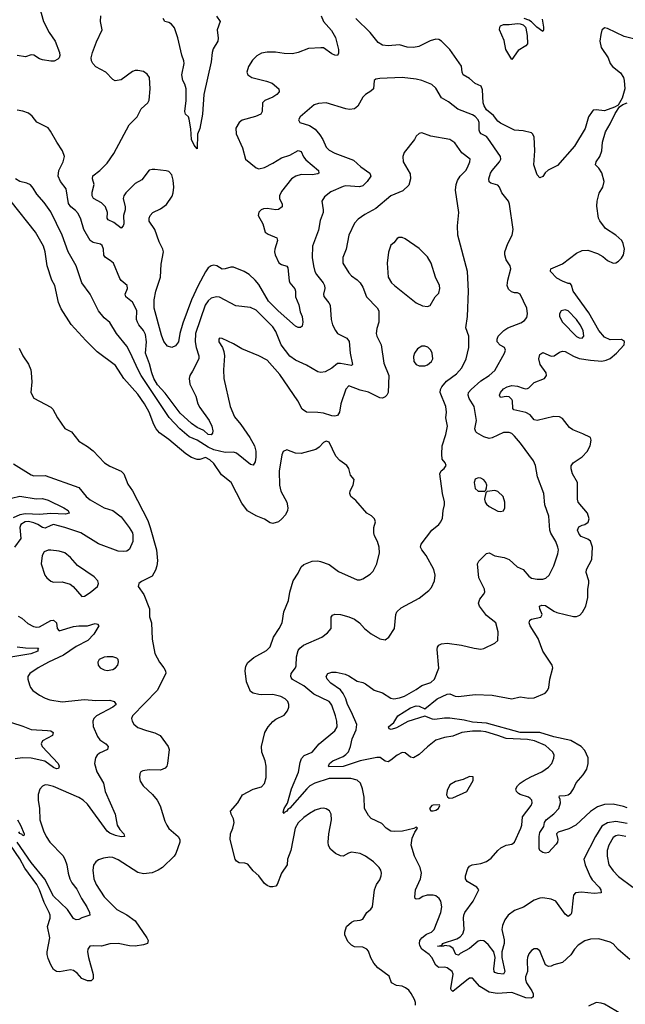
# Model space of a CAD drawing. Header units: inches. Extents: x 1473912 to 1647258, y 640388 to 773423.
# Tile 321 of 420: x 1553248 to 1557558, y 721077 to 728082. Entities that reach past the tile are written whole.
import ezdxf

# ---------------------------------------------------------------- set-up
doc = ezdxf.new("R2010")
doc.units = ezdxf.units.IN
doc.header["$MEASUREMENT"] = 0
doc.layers.add('B5752', color=7, linetype='Continuous')

msp = doc.modelspace()

# ---------------------------------------------------------------- linework, layer by layer
at = {"layer": 'B5752', "color": 5}
for points, elevation in [([(1553350.4, 728310), (1553418.7, 728070), (1553457.4, 727990), (1553499.6, 727930), (1553531.5, 727850), (1553533, 727827), (1553528.6, 727811.4), (1553519.2, 727800.8), (1553492.7, 727787.3), (1553470, 727786.6), (1553410, 727796.9), (1553390, 727804.2), (1553350, 727829.6), (1553330, 727831.8), (1553290, 727818.7), (1553230, 727827.1)], 720), ([(1555394.4, 728110), (1555410.3, 728070), (1555466.2, 728006.2), (1555495.6, 727955.6), (1555517.2, 727870), (1555516.2, 727843.8), (1555510, 727828), (1555490, 727829), (1555470, 727838.3), (1555410, 727882), (1555390, 727883.1), (1555303.4, 727876.6), (1555230, 727849.7), (1555190, 727840.4), (1555130, 727841.5), (1555069.3, 727850.7), (1555009.3, 727850.7), (1554970, 727844.8), (1554934.7, 727825.3), (1554904.8, 727795.2), (1554877, 727750), (1554864.9, 727710), (1554870.5, 727690), (1554899.1, 727670), (1555004.8, 727644.8), (1555044.2, 727630), (1555092, 727590), (1555094.9, 727570), (1555077.3, 727550), (1555050.2, 727530), (1554993.6, 727506.4), (1554975.2, 727490), (1554974.2, 727430), (1554963.7, 727410), (1554926.7, 727393.3), (1554831.5, 727368.5), (1554809.2, 727350), (1554786.3, 727310), (1554788.9, 727270), (1554833.4, 727170), (1554855.6, 727090), (1554930, 727029.3), (1554950, 727022.2), (1554990, 727029.5), (1555050, 727061), (1555110, 727100.5), (1555170, 727117.8), (1555230, 727152.1), (1555250, 727145.3), (1555267.1, 727107.1), (1555284.1, 727084.1), (1555374.4, 727010), (1555378, 726990), (1555370, 726986.4), (1555330, 726977.7), (1555250, 726981.5), (1555212.9, 726970), (1555182, 726950), (1555110, 726859.8), (1555095.8, 726830), (1555097.6, 726810), (1555116.9, 726770), (1555115.2, 726750), (1555090, 726732.2), (1555070, 726728.7), (1555010, 726738.5), (1554983.2, 726736.8), (1554966.4, 726730), (1554950, 726711.8), (1554945.7, 726690), (1554978.3, 726630), (1554994, 726570), (1555015.5, 726555.5), (1555078.7, 726530), (1555083.6, 726510), (1555063.6, 726450), (1555061.3, 726430), (1555066, 726410), (1555091.8, 726351.8), (1555110, 726339.7), (1555148.4, 726328.4), (1555155.9, 726315.9), (1555165.1, 726225.1), (1555170.2, 726210), (1555206.3, 726166.3), (1555211.3, 726150), (1555211.8, 726110), (1555233.8, 726053.8), (1555243.7, 726003.7), (1555257.8, 725970), (1555262, 725930), (1555257.3, 725902.7), (1555247.3, 725892.7), (1555230, 725892.3), (1555210, 725900.7), (1555087.2, 726010), (1555019.2, 726079.2), (1554950, 726198.4), (1554924.8, 726230), (1554881.4, 726270), (1554846.6, 726290), (1554770, 726321.6), (1554750, 726321.8), (1554710, 726308.7), (1554690, 726307.6), (1554650, 726330.9), (1554630, 726336.4), (1554610, 726331.7), (1554590, 726315.8), (1554570, 726287.7), (1554517.4, 726190), (1554471.6, 726090), (1554410, 725924), (1554387.2, 725850), (1554378.6, 725790), (1554357.8, 725762.2), (1554329.8, 725749.8), (1554300.1, 725760.1), (1554273, 725793), (1554256.5, 725836.5), (1554204.6, 726030), (1554206, 726090), (1554217.7, 726150), (1554249.4, 726250), (1554256.1, 726343.9), (1554271.1, 726430), (1554267.7, 726450), (1554241.8, 726501.8), (1554210.7, 726590), (1554170, 726649.6), (1554168.7, 726670), (1554176.4, 726690), (1554196.3, 726710), (1554250, 726736.8), (1554293.7, 726766.3), (1554334, 726826), (1554341.1, 726850), (1554344, 726890), (1554340.7, 726940.7), (1554330, 726978.7), (1554310, 727001.1), (1554290, 727007.1), (1554210, 727016.8), (1554190, 727017.3), (1554170, 727011.1), (1554117.4, 726942.6), (1554070, 726917.4), (1554003.2, 726850), (1553988.3, 726830), (1553984.1, 726810), (1553998.2, 726750), (1553997.8, 726730), (1553986.3, 726690), (1553988.4, 726630), (1553985.3, 726614.7), (1553970, 726598.9), (1553918.2, 726638.2), (1553878, 726658), (1553871.8, 726670), (1553873.6, 726710), (1553859.5, 726750), (1553830, 726779.9), (1553772.9, 726810), (1553763.9, 726830), (1553764.3, 726855.7), (1553778.9, 726910), (1553765.7, 726950), (1553768.4, 726971.6), (1553819.1, 727010), (1553870, 727062.4), (1553918.3, 727130), (1554026.6, 727333.4), (1554083.7, 727390), (1554112.8, 727447.2), (1554160.9, 727490), (1554169.8, 727510), (1554177.8, 727590), (1554172.3, 727670), (1554155.5, 727695.5), (1554130, 727713.3), (1554090, 727721.3), (1554070, 727719.7), (1554050, 727713), (1553970, 727655.1), (1553927.7, 727647.7), (1553910, 727655.6), (1553860.5, 727710), (1553790, 727746.9), (1553768.3, 727770), (1553759.8, 727790), (1553757.6, 727810), (1553765.8, 727850), (1553794.6, 727925.4), (1553836.3, 728010), (1553824.2, 728070), (1553826.6, 728110)], 720), ([(1554648.4, 728108.4), (1554675.3, 728070), (1554653, 728010), (1554661.2, 727950), (1554658, 727930), (1554625.9, 727874.1), (1554617.4, 727850), (1554610, 727782.7), (1554558.8, 727550), (1554549.2, 727410), (1554530, 727307.3), (1554513.3, 727266.7), (1554510, 727164), (1554490, 727188.7), (1554471.5, 727230), (1554465.3, 727305.3), (1554453.8, 727373.8), (1554449.3, 727390), (1554429, 727410), (1554422.7, 727430), (1554432.8, 727507.2), (1554434, 727590), (1554423.8, 727623.8), (1554408.2, 727650), (1554402.3, 727690), (1554418, 727770), (1554417.2, 727790), (1554401.4, 727830), (1554374.1, 727954.1), (1554350, 728024.2), (1554329.6, 728049.6), (1554310, 728061.4), (1554280.9, 728070), (1554269.6, 728090)], 680), ([(1557670, 727930.8), (1557550, 727962.6), (1557430, 728020.4), (1557410, 728024.2), (1557391.4, 728008.6), (1557382.3, 727977.7), (1557377.1, 727930), (1557385.2, 727885.2), (1557435.3, 727810), (1557450.4, 727770), (1557465.7, 727750), (1557523, 727703), (1557544.1, 727670), (1557550.2, 727650), (1557554.7, 727590), (1557536, 727524), (1557505.7, 727474.3), (1557481.3, 727458.7), (1557410, 727434), (1557350, 727440.7), (1557330, 727438), (1557320.7, 727430), (1557294.9, 727390), (1557272.5, 727307.5), (1557196.7, 727183.3), (1557074.7, 727045.3), (1557009.2, 727010.8), (1556987.9, 726992.1), (1556970, 726967.3), (1556950, 726958), (1556930, 726979), (1556906.2, 727050), (1556914.2, 727150), (1556908.1, 727248.1), (1556898, 727270), (1556890, 727277), (1556831, 727291), (1556770, 727295.4), (1556670, 727344.9), (1556650, 727360.7), (1556620.7, 727400.7), (1556570, 727441.9), (1556552.3, 727470), (1556545.6, 727490), (1556542.5, 727582.5), (1556531.2, 727610), (1556490, 727627.7), (1556450, 727663.7), (1556404, 727690), (1556395.8, 727710), (1556392.3, 727752.3), (1556308.6, 727870), (1556250, 727929.7), (1556230, 727941.3), (1556210, 727944.7), (1556170, 727931.2), (1556087.8, 727892.2), (1556050, 727883.7), (1556006.1, 727886.1), (1555950, 727903.5), (1555870, 727896.2), (1555830, 727901.2), (1555799.9, 727919.9), (1555741.1, 727990), (1555639.7, 728090)], 720), ([(1556965.4, 728085.4), (1556976.2, 728030), (1556975.6, 728010), (1556970, 727998), (1556928, 728028), (1556890, 728066.9), (1556870, 728078.4), (1556837.2, 728090)], 680), ([(1557570, 722363.2), (1557490, 722377.6), (1557430, 722367.7), (1557390, 722344), (1557344.4, 722270), (1557261.5, 722110), (1557271, 722070), (1557306.6, 721986.6), (1557322.5, 721962.5), (1557372.3, 721910), (1557384.2, 721890), (1557386, 721870), (1557335.5, 721864.5), (1557245.3, 721874.7), (1557204, 721870), (1557190, 721853.2), (1557185.4, 721834.6), (1557174, 721726), (1557170, 721716.2), (1557150, 721701.3), (1557130, 721716.9), (1557063.8, 721810), (1557030, 721825), (1556970, 721834.1), (1556950, 721832.2), (1556910, 721818), (1556832.3, 721767.7), (1556770, 721742.9), (1556723.7, 721710), (1556701.3, 721678.7), (1556683.5, 721636.5), (1556679.7, 721610), (1556695.3, 721535.3), (1556696.1, 721510), (1556679, 721450), (1556678.6, 721410), (1556700.2, 721310), (1556690, 721291.3), (1556650, 721294.6), (1556630, 721302.7), (1556625, 721310), (1556622.4, 721330), (1556632.1, 721410), (1556621.4, 721450), (1556582.2, 721502.2), (1556550, 721527.1), (1556530, 721529.8), (1556510, 721525.1), (1556450, 721473.6), (1556382.9, 721437.1), (1556370, 721425.7), (1556351, 721431), (1556333.1, 721473.1), (1556310, 721489.1), (1556266, 721494), (1556266, 721490), (1556250, 721488.2), (1556221.2, 721490), (1556244.7, 721495.3), (1556257, 721503), (1556257, 721510), (1556358.6, 721541.4), (1556382.6, 721557.4), (1556401.4, 721578.6), (1556409.8, 721610), (1556405.1, 721690), (1556408.2, 721710), (1556415.8, 721730), (1556475.1, 721810), (1556515.1, 721890), (1556500.9, 721910), (1556432.7, 721950), (1556421.2, 721970), (1556421.2, 721990), (1556437.5, 722042.5), (1556450, 722058.8), (1556468.7, 722070), (1556530, 722079.5), (1556570, 722093.7), (1556604.2, 722115.8), (1556649.8, 722170.2), (1556672, 722190), (1556710, 722208.7), (1556750, 722217.1), (1556769.7, 722230.3), (1556814.2, 722330), (1556820.4, 722350), (1556826.2, 722410), (1556888, 722490), (1556894.7, 722510), (1556893, 722530), (1556881.4, 722541.4), (1556869.3, 722550), (1556810, 722568.9), (1556797, 722577), (1556782.6, 722590), (1556779.7, 722610), (1556789.8, 722630), (1556808.6, 722650), (1556837.7, 722670), (1556884.4, 722695.6), (1556963.6, 722730), (1557010, 722763.7), (1557033.7, 722790), (1557050, 722826.8), (1557050.8, 722850), (1557042.8, 722870), (1556990, 722917.9), (1556911.4, 722951.4), (1556860.5, 722960.5), (1556710, 722967.4), (1556650, 722990.3), (1556565, 723015), (1556530, 723020.1), (1556470, 723019.2), (1556393.4, 723010), (1556330, 722984.6), (1556270, 722973.8), (1556210, 722956.8), (1556150, 722909.7), (1556090, 722853.8), (1556050, 722831.3), (1556030, 722834), (1555990, 722865.1), (1555970, 722867.6), (1555933.4, 722850), (1555890, 722813.3), (1555870, 722802.9), (1555850, 722807.3), (1555812.1, 722832.1), (1555790, 722832.8), (1555669.9, 722809.9), (1555550, 722767.9), (1555447.4, 722767.4), (1555444.7, 722770), (1555452.8, 722790), (1555476.3, 722810), (1555550, 722840.8), (1555570, 722853), (1555587.6, 722872.4), (1555602.8, 722910), (1555614.4, 722965.6), (1555642.8, 723030), (1555646.7, 723066.7), (1555610, 723154.6), (1555581, 723210), (1555569.4, 723250), (1555550, 723289), (1555530, 723313.4), (1555461.7, 723361.7), (1555436.2, 723390), (1555428.2, 723410), (1555440.5, 723430), (1555470, 723439.3), (1555499.8, 723439.8), (1555565.2, 723425.2), (1555590, 723414.3), (1555650, 723375.3), (1555690, 723366.7), (1555710, 723356), (1555770.8, 723310.8), (1555830, 723292.3), (1555890, 723254.7), (1555910, 723250.2), (1555950, 723256.6), (1555985.7, 723270), (1556070, 723316.8), (1556110, 723346), (1556173.7, 723366.3), (1556201, 723390), (1556231.3, 723468.7), (1556219.1, 723600.9), (1556221.8, 723618.2), (1556230, 723631.8), (1556250, 723640.9), (1556290, 723647.2), (1556392.2, 723632.2), (1556482, 723610), (1556530, 723603), (1556551.8, 723608.2), (1556630, 723646), (1556650, 723664.7), (1556652.3, 723727.7), (1556635.6, 723790), (1556570, 723843.5), (1556519.7, 723910), (1556514, 723930), (1556521.4, 723958.6), (1556548.6, 723991.4), (1556558.3, 724010), (1556556.4, 724030), (1556515.6, 724110), (1556507, 724210), (1556515.1, 724230), (1556570, 724284.9), (1556590, 724288), (1556628.2, 724268.2), (1556695.8, 724255.8), (1556730, 724240.3), (1556788.4, 724190), (1556830, 724169.1), (1556870, 724124), (1556890, 724109.1), (1556930, 724100.8), (1556970, 724101.1), (1556992.1, 724107.9), (1557015.1, 724130), (1557050, 724197.3), (1557078.2, 724281.8), (1557082, 724310), (1557077.8, 724330), (1557062.4, 724370), (1557028, 724428), (1557021, 724450), (1557012.8, 724550), (1556985.1, 724630), (1556977.2, 724710), (1556932.4, 724830), (1556918.4, 724910), (1556903.6, 724943.6), (1556811.6, 725070), (1556770, 725119.6), (1556750, 725136.9), (1556730, 725145.1), (1556690, 725144.1), (1556610, 725106.6), (1556590, 725102.4), (1556550, 725114), (1556501.6, 725141.6), (1556493.5, 725150), (1556488, 725170), (1556498, 725230), (1556481.5, 725330), (1556446.6, 725386.6), (1556438.6, 725410), (1556442, 725430), (1556459.8, 725450), (1556530, 725513.7), (1556588.2, 725550), (1556630, 725586.7), (1556698, 725710), (1556705.1, 725730), (1556697.2, 725750), (1556666.7, 725766.7), (1556646, 725790), (1556644.7, 725810), (1556652.6, 725830), (1556692.4, 725870), (1556721.3, 725890), (1556814.2, 725925.8), (1556839.2, 725940.8), (1556856.4, 725963.6), (1556861.3, 725990), (1556855.8, 726030), (1556810, 726129.2), (1556790, 726139.6), (1556770, 726139.6), (1556747.1, 726147.1), (1556725.6, 726165.6), (1556717.7, 726190), (1556721.4, 726230), (1556742.4, 726310), (1556738, 726330), (1556710, 726373.2), (1556700.4, 726410), (1556700.9, 726430), (1556720.9, 726490), (1556752.8, 726550), (1556759.7, 726590), (1556732.8, 726770), (1556725.6, 726790), (1556678, 726850), (1556661.3, 726890), (1556650, 726905.1), (1556599.7, 726919.7), (1556588.7, 726928.7), (1556587, 726950), (1556598.6, 726990), (1556610.7, 727010), (1556662.7, 727070), (1556671.1, 727090), (1556668.4, 727108.5), (1556579.9, 727239.9), (1556569.7, 727250), (1556532.6, 727270), (1556522.3, 727282.3), (1556517.3, 727297.3), (1556517, 727350), (1556510.7, 727370), (1556490, 727393.1), (1556470, 727406.2), (1556365.6, 727445.6), (1556298.4, 727498.4), (1556250, 727527.3), (1556210, 727596.2), (1556181.4, 727621.4), (1556110, 727649.7), (1556070, 727659.2), (1555970, 727669.8), (1555810, 727664), (1555781.7, 727658.3), (1555770.5, 727649.5), (1555766.4, 727590), (1555747.1, 727572.9), (1555709.4, 727550.6), (1555690, 727531.3), (1555653.8, 727466.1), (1555630, 727447.6), (1555595.9, 727444.1), (1555570, 727446.9), (1555430, 727489.7), (1555373.7, 727486.3), (1555344.6, 727475.4), (1555244.7, 727390), (1555231.3, 727370), (1555242, 727350), (1555310, 727330.4), (1555350, 727302.6), (1555384.2, 727264.2), (1555405.2, 727230), (1555430, 727174.9), (1555450, 727153.1), (1555490, 727133.2), (1555623.2, 727083.2), (1555676.1, 727036.1), (1555738.7, 726990), (1555746, 726970), (1555720.7, 726930), (1555690, 726900.3), (1555665.8, 726894.2), (1555570, 726900.8), (1555550, 726895.5), (1555462.7, 726857.3), (1555418, 726822), (1555398.4, 726790), (1555408.4, 726730), (1555407, 726710), (1555386, 726654), (1555374.4, 726585.6), (1555331.8, 726470), (1555330.3, 726389.7), (1555337.8, 726330), (1555349.1, 726290), (1555359.6, 726270), (1555407.2, 726210), (1555417.2, 726190), (1555419.2, 726170), (1555410.3, 726130), (1555411.9, 726111.9), (1555448.3, 726068.3), (1555457.4, 726050), (1555465.7, 725950), (1555474.9, 725910), (1555494.6, 725870), (1555510.3, 725850), (1555575.1, 725815.1), (1555593.7, 725793.7), (1555599.6, 725710), (1555616.4, 725630), (1555610, 725620.9), (1555530, 725636.8), (1555510, 725635.5), (1555470, 725603), (1555422.5, 725577.5), (1555390, 725570.9), (1555370, 725577.4), (1555290, 725624.2), (1555210, 725660.2), (1555170, 725687.6), (1555109.2, 725769.2), (1555070, 725862.6), (1555050, 725897.7), (1554930, 726014.8), (1554890, 726034.5), (1554785.9, 726045.9), (1554670, 726107.9), (1554648.5, 726111.5), (1554610, 726100.3), (1554590, 726082.7), (1554567.4, 726050), (1554500.4, 725850), (1554495.7, 725790), (1554503.2, 725750), (1554523.8, 725690), (1554522.6, 725670), (1554479, 725581), (1554459.1, 725550), (1554454, 725530), (1554459.4, 725490), (1554502.4, 725402.4), (1554516.1, 725350), (1554530, 725322.7), (1554595.5, 725230), (1554615.9, 725190), (1554622, 725158), (1554619.5, 725140.5), (1554611.5, 725128.5), (1554590.3, 725129.7), (1554559, 725159), (1554510, 725181.6), (1554470, 725208.3), (1554390, 725282.6), (1554283.9, 725423.9), (1554230, 725484.9), (1554203.3, 725530), (1554187.5, 725570), (1554172.8, 725632.8), (1554142.5, 725710), (1554150.5, 725790), (1554143.1, 725843.1), (1554130, 725869.7), (1554096.5, 725910), (1554086.3, 725930), (1554080.3, 725950), (1554082.3, 726010), (1554073.2, 726033.2), (1554051.9, 726071.9), (1554004.5, 726110), (1553998.7, 726130), (1554014.8, 726170), (1554013.6, 726190), (1553970, 726227.6), (1553961.1, 726241.1), (1553916.1, 726350), (1553892.8, 726370), (1553858.3, 726390), (1553846.8, 726406.8), (1553845.4, 726450), (1553836.1, 726476.1), (1553824.4, 726484.4), (1553770, 726496.8), (1553750, 726511.3), (1553703.9, 726590), (1553682.6, 726662.6), (1553663.8, 726703.8), (1553645.4, 726725.4), (1553611, 726751), (1553595.6, 726775.6), (1553578.2, 726878.2), (1553538, 726930), (1553522.6, 726970), (1553526.2, 727010), (1553558.3, 727070), (1553567.8, 727110), (1553553.6, 727150), (1553511.6, 727210), (1553467.3, 727290), (1553450, 727312), (1553370, 727352.3), (1553337, 727397), (1553310, 727416.9), (1553271.8, 727431.8), (1553230, 727439.1)], 740), ([(1557570, 722474), (1557544.1, 722484.1), (1557470, 722500.7), (1557410, 722499.3), (1557359.3, 722480.7), (1557310, 722447.5), (1557206, 722350), (1557155.2, 722324.8), (1557079.5, 722300.5), (1557068.5, 722290), (1557077.2, 722250), (1557074.9, 722230), (1557064.8, 722215.2), (1557010, 722156), (1556990, 722150.8), (1556970, 722155.8), (1556950, 722169.8), (1556945.7, 722185.7), (1556945.4, 722270), (1556950, 722298), (1556978.4, 722341.6), (1556981.5, 722370), (1556993.3, 722390), (1557050, 722430.8), (1557083.6, 722470), (1557096.5, 722510), (1557094.2, 722534.2), (1557086.3, 722550), (1557090, 722558.8), (1557130, 722562.3), (1557150, 722567.9), (1557170, 722580.2), (1557189.9, 722610), (1557207.3, 722652.7), (1557258.4, 722710), (1557284.2, 722750), (1557293.5, 722790), (1557292.2, 722830), (1557270, 722881.6), (1557243, 722910), (1557170, 722952.5), (1557050, 722979.7), (1556950.2, 723010.2), (1556810, 723010), (1556570, 723076.5), (1556470, 723084.6), (1556410, 723099.4), (1556310, 723113.1), (1556270, 723112.5), (1556202, 723102), (1556184.6, 723104.6), (1556130, 723127.4), (1556010, 723089.8), (1555930, 723044.5), (1555892.3, 723032.3), (1555876.5, 723036.5), (1555873.6, 723050), (1555910, 723082.4), (1555938.7, 723130), (1556030, 723185.9), (1556070, 723201.4), (1556090, 723198), (1556130, 723178.5), (1556219.7, 723250), (1556290, 723283.2), (1556310, 723286.7), (1556348, 723270), (1556370, 723267.7), (1556490, 723281.8), (1556610, 723275), (1556750, 723251), (1556810, 723264.7), (1556870, 723254.3), (1556910, 723256), (1556986.6, 723290), (1557003.6, 723310), (1557012.6, 723330), (1557019.6, 723390), (1557042, 723470), (1557036.2, 723490), (1556970.6, 723590), (1556938.4, 723678.4), (1556881.7, 723770), (1556873.3, 723790), (1556878, 723810), (1556890, 723816.5), (1556956.2, 723830), (1556965.1, 723850), (1556949.8, 723890), (1556947.1, 723910), (1556962.9, 723917.1), (1556990, 723913.5), (1557050, 723872.8), (1557070, 723864.1), (1557190, 723836.5), (1557210, 723836.9), (1557234.6, 723845.4), (1557253.5, 723866.5), (1557276.4, 723910), (1557289.8, 723970), (1557289.8, 724030), (1557297.2, 724070), (1557297.2, 724090), (1557278.2, 724150), (1557281.4, 724170), (1557318.3, 724241.7), (1557324, 724330), (1557310, 724372.8), (1557290, 724387.1), (1557244, 724404), (1557230, 724421.7), (1557217, 724450), (1557226.1, 724473.9), (1557250, 724486.1), (1557269.8, 724490.2), (1557294, 724506), (1557301.1, 724530), (1557288.2, 724570), (1557222.6, 724650), (1557217.2, 724670), (1557216.9, 724790), (1557182.2, 724850), (1557173.3, 724886.7), (1557173.1, 724906.9), (1557187, 724930), (1557250, 724971.6), (1557285.7, 725010), (1557306.6, 725050), (1557315.1, 725090), (1557310, 725108.7), (1557256.3, 725136.3), (1557183.1, 725163.1), (1557161.1, 725181), (1557110, 725245.3), (1557090, 725256.4), (1557050, 725259.2), (1556930, 725229.8), (1556910, 725235.3), (1556880.2, 725270), (1556850, 725288.4), (1556765.5, 725305.5), (1556756.6, 725316.6), (1556754, 725370), (1556750, 725379.1), (1556730, 725397.7), (1556710, 725401.2), (1556670, 725394), (1556662.9, 725410), (1556669.6, 725429.6), (1556690, 725455), (1556717.6, 725470), (1556750, 725479.1), (1556790, 725473.6), (1556830, 725459.4), (1556850, 725455.9), (1556861.1, 725458.9), (1556870, 725462), (1556910, 725502), (1556982.9, 725530), (1556996.9, 725550), (1556994.5, 725570), (1556952.9, 725630), (1556943.4, 725670), (1556950, 725699.3), (1556970, 725714.9), (1557030, 725688.5), (1557051.8, 725690), (1557090, 725716.1), (1557110, 725723.2), (1557130, 725721), (1557190, 725687.4), (1557230, 725672.4), (1557310, 725659.6), (1557390, 725653.8), (1557420.5, 725659.5), (1557450, 725672.2), (1557494, 725710), (1557549.4, 725770), (1557552.8, 725792.8), (1557530, 725806.6), (1557450, 725803.9), (1557410, 725822.5), (1557370, 725871.4), (1557297.6, 725997.6), (1557185.4, 726150), (1557174, 726194), (1557164.7, 726204.7), (1557150, 726205.1), (1557110, 726221.1), (1557070, 726244.2), (1557025.2, 726290), (1557024.7, 726295.3), (1557028, 726310), (1557110, 726345.5), (1557210, 726421.3), (1557250, 726440.6), (1557290, 726441.9), (1557359.4, 726419.4), (1557398.4, 726398.4), (1557430, 726368.9), (1557470, 726350.3), (1557490, 726352.4), (1557510, 726363), (1557530, 726384.9), (1557543.5, 726410), (1557551.1, 726450), (1557543.1, 726490), (1557532.6, 726510), (1557490, 726548.2), (1557416, 726596), (1557376.3, 726650), (1557367.5, 726670), (1557356.1, 726756.1), (1557356.2, 726790), (1557372.7, 726847.3), (1557398.4, 726890), (1557406, 726930), (1557390, 726991.5), (1557370, 727024.7), (1557346.6, 727050), (1557349.6, 727070), (1557376.3, 727110), (1557389.5, 727149.5), (1557395.8, 727210), (1557416.6, 727283.4), (1557450, 727341), (1557485.1, 727414.9), (1557517, 727463), (1557541, 727479), (1557570, 727490.6)], 720), ([(1557590, 721395.8), (1557507.2, 721467.2), (1557470, 721507), (1557450, 721519.5), (1557370, 721541.3), (1557310, 721541.1), (1557270, 721528.2), (1557222.7, 721497.3), (1557196.5, 721470), (1557170, 721427.6), (1557110, 721373.6), (1557050, 721357.6), (1557030, 721347.3), (1557010, 721345.6), (1556990, 721357.6), (1556950, 721458), (1556930, 721471.2), (1556910, 721471.2), (1556890, 721459.5), (1556870, 721435.1), (1556861.5, 721410), (1556858.3, 721390), (1556862.3, 721310), (1556848.4, 721271.6), (1556847.4, 721252.6), (1556854.7, 721230), (1556893.3, 721173.3), (1556902.9, 721150), (1556901.5, 721130), (1556890, 721120.8), (1556850, 721123), (1556750, 721160.9), (1556645.5, 721154.5), (1556590, 721162), (1556522.2, 721202.2), (1556470, 721261.6), (1556462.7, 721262.7), (1556450, 721263.1), (1556430, 721249), (1556330, 721167.6), (1556318.8, 721178.8), (1556315.8, 721190), (1556333.3, 721290), (1556325, 721310), (1556290, 721336.1), (1556270, 721341.4), (1556230, 721337.3), (1556222.8, 721342.8), (1556210, 721355.4), (1556180.4, 721410), (1556162.6, 721430), (1556109.9, 721469.9), (1556095.1, 721495.1), (1556092.2, 721510), (1556096.1, 721530), (1556109.2, 721550), (1556144, 721576), (1556178, 721590), (1556198.2, 721610), (1556245.8, 721730), (1556251.9, 721770), (1556245.3, 721810), (1556234, 721830), (1556209.2, 721849.2), (1556190, 721853.9), (1556147.6, 721852.4), (1556117.3, 721842.7), (1556090, 721827.7), (1556070, 721825.4), (1556062.9, 721830), (1556059.7, 721839.7), (1556063.8, 721890), (1556099.3, 721970), (1556106.6, 722010), (1556096.8, 722050), (1556056.8, 722130), (1556033, 722210), (1556040.7, 722259.3), (1556059, 722301), (1556078, 722330), (1556075.3, 722335.3), (1556070, 722338), (1556052.7, 722327.3), (1555972.2, 722307.8), (1555914.2, 722305.8), (1555890, 722309.6), (1555856, 722330), (1555824.2, 722364.2), (1555750, 722399.6), (1555730, 722420.9), (1555701.6, 722470), (1555700.3, 722550), (1555688.4, 722610), (1555672.8, 722650), (1555650, 722671.1), (1555604.2, 722684.2), (1555450, 722682.3), (1555348, 722650), (1555313.4, 722630), (1555291.1, 722610), (1555170, 722473.3), (1555156.5, 722463.5), (1555150, 722449.8), (1555135.4, 722444.6), (1555130, 722433.2), (1555123.8, 722443.8), (1555129.8, 722470), (1555153.4, 722506.6), (1555181.6, 722610), (1555232.2, 722727.8), (1555243.7, 722796.3), (1555254.1, 722825.9), (1555272.5, 722847.5), (1555329.6, 722870.4), (1555379.5, 722930), (1555490, 723021.6), (1555506.3, 723050), (1555505.1, 723090), (1555495.8, 723130), (1555470, 723205.6), (1555459.5, 723219.5), (1555449.7, 723230), (1555342.2, 723282.2), (1555270, 723343.2), (1555188.6, 723388.6), (1555181, 723401), (1555176.5, 723410), (1555180.3, 723430), (1555209.8, 723470), (1555214.6, 723485.4), (1555217.7, 723550), (1555230, 723594), (1555241, 723610), (1555268, 723632), (1555397.2, 723690), (1555439.2, 723720.8), (1555465.6, 723750), (1555463.7, 723830), (1555474.2, 723845.8), (1555490, 723852.4), (1555531.3, 723850), (1555590, 723834), (1555630, 723816.4), (1555667.3, 723790), (1555702.4, 723750), (1555750, 723711.8), (1555810, 723676.3), (1555850, 723670.7), (1555875.1, 723690), (1555916.2, 723750), (1555923.6, 723850), (1555931.8, 723870), (1555962.7, 723897.3), (1556090, 723966), (1556159.7, 724020.2), (1556177.5, 724042.5), (1556200.5, 724090), (1556203.6, 724130), (1556194, 724170), (1556141, 724270), (1556109.6, 724310), (1556100.7, 724330), (1556105.6, 724350), (1556179.7, 724450), (1556229.8, 724490.2), (1556245.1, 724510), (1556255.6, 724535.6), (1556261.6, 724590), (1556271.3, 724630), (1556271.3, 724651.3), (1556256.2, 724710), (1556237.2, 724850), (1556247.2, 724872.8), (1556268.7, 724890), (1556282, 724910), (1556275.3, 724930), (1556255.1, 724955.1), (1556251.3, 724991.3), (1556254.7, 725050), (1556279.7, 725130), (1556291.8, 725190), (1556281.4, 725250), (1556284.8, 725290), (1556281.6, 725330), (1556240.9, 725430), (1556241.8, 725450), (1556250.9, 725470), (1556285.6, 725510), (1556356.6, 725563.4), (1556395.2, 725604.8), (1556424.8, 725670), (1556444.6, 725750), (1556443.9, 725830), (1556423, 725890), (1556433.7, 725970), (1556440.9, 726150), (1556434, 726290), (1556365.1, 726550), (1556363.3, 726616.7), (1556372.8, 726710), (1556349.6, 726870), (1556353.5, 726910), (1556363, 726937), (1556383.5, 726970), (1556422.4, 727010), (1556435.1, 727030), (1556451.6, 727070), (1556452.7, 727090), (1556395, 727135.1), (1556345.3, 727205.3), (1556310, 727229.7), (1556173.6, 727253.6), (1556110, 727278), (1556090, 727273.2), (1556070, 727254), (1556058, 727230), (1555982.9, 727137.1), (1555974.4, 727110), (1555976.4, 727070), (1556026.1, 726986.1), (1556029, 726950), (1556016.1, 726903.9), (1555974.8, 726865.2), (1555890, 726828.2), (1555782, 726738), (1555703.7, 726696.3), (1555656.3, 726663.7), (1555630, 726633.6), (1555589.3, 726550), (1555570.2, 726450), (1555546.7, 726390), (1555548, 726350), (1555590, 726280.3), (1555610, 726259.5), (1555650, 726231.8), (1555670.1, 726210.1), (1555690, 726178), (1555716.9, 726110), (1555792.6, 726032.6), (1555804, 726010), (1555803.5, 725930), (1555790, 725886), (1555785.5, 725850), (1555789.6, 725829.6), (1555820.2, 725770), (1555838.5, 725638.5), (1555874.2, 725550), (1555869.2, 725430), (1555860.8, 725410), (1555850, 725397.7), (1555830, 725389.8), (1555810, 725392.8), (1555730, 725432), (1555670, 725446.3), (1555590, 725477.7), (1555570, 725454.5), (1555534.4, 725350), (1555524.1, 725290), (1555510, 725266), (1555490, 725261.2), (1555470, 725263.4), (1555410, 725281.5), (1555370, 725288), (1555289.2, 725289.2), (1555258.9, 725310), (1555227.3, 725370), (1555098.4, 725558.4), (1555010, 725659.1), (1554950, 725691.1), (1554830, 725739.5), (1554770, 725776.2), (1554690, 725814), (1554670, 725815.1), (1554664.9, 725810), (1554664.9, 725790), (1554690.4, 725750.4), (1554700.3, 725720.3), (1554704.6, 725690), (1554697.7, 725590), (1554700.7, 725530), (1554746.4, 725330), (1554776.2, 725256.2), (1554821.6, 725201.6), (1554886.6, 725110), (1554919.2, 725050), (1554928.5, 725011.5), (1554929.3, 724970.7), (1554923.6, 724936.4), (1554910, 724912), (1554890, 724918), (1554790, 724998), (1554770, 725004.7), (1554710, 725003), (1554630, 725022.4), (1554590, 725041.4), (1554510, 725091.2), (1554453.5, 725113.5), (1554387.5, 725170), (1554312.7, 725252.7), (1554113.2, 725550), (1554090.4, 725590), (1554035, 725715), (1554010, 725758.7), (1553937.6, 725850), (1553890, 725927), (1553850, 725962), (1553808.3, 726010), (1553749.8, 726129.8), (1553691.2, 726210), (1553649.8, 726330), (1553592.2, 726430), (1553549.8, 726550), (1553470, 726715.6), (1553421.4, 726781.4), (1553370, 726840.5), (1553344.7, 726884.7), (1553326.1, 726906.1), (1553298.9, 726918.9), (1553248.3, 726930), (1553219.2, 726950)], 760), ([(1556064.5, 721070), (1556065.1, 721090), (1556058.4, 721110), (1556033.6, 721153.6), (1556017.2, 721177.3), (1555994.6, 721194.6), (1555970, 721204.7), (1555928.7, 721210), (1555892.7, 721230), (1555876.5, 721276.5), (1555795.5, 721335.5), (1555769, 721370), (1555747.2, 721407.2), (1555730, 721455.3), (1555719, 721470), (1555690, 721482.7), (1555630, 721486), (1555610, 721497.2), (1555583.3, 721523.3), (1555562.7, 721570), (1555561.2, 721590), (1555574, 721630), (1555610, 721661), (1555628, 721670), (1555670, 721674.8), (1555690, 721682.8), (1555719.3, 721730), (1555747, 721753), (1555759.3, 721770), (1555774, 721890), (1555787.3, 721930), (1555810, 721962.8), (1555820.5, 721990), (1555822.4, 722010), (1555817.6, 722030), (1555805.1, 722050), (1555765.1, 722090), (1555709.4, 722130), (1555670, 722149.7), (1555610, 722158.5), (1555587.3, 722152.7), (1555550, 722131.6), (1555530, 722133), (1555495.1, 722150), (1555459.7, 722179.8), (1555446, 722206), (1555443.1, 722230), (1555448.6, 722290), (1555466.4, 722390), (1555465.1, 722430), (1555453.5, 722453.5), (1555430, 722467.6), (1555410, 722471.3), (1555389.6, 722469.6), (1555350, 722456.8), (1555310, 722435.1), (1555270, 722405.6), (1555230, 722366.9), (1555208.4, 722330), (1555176.9, 722170), (1555153.7, 722110), (1555151.7, 722068.3), (1555110, 722009.2), (1555081.3, 721930), (1555070, 721917.6), (1555048.7, 721911.3), (1555030, 721912.6), (1555010, 721921.3), (1554990, 721937), (1554950.9, 721990.9), (1554910, 722026.6), (1554872.6, 722072.6), (1554850, 722081.5), (1554810, 722082.2), (1554790, 722095.8), (1554782.6, 722110), (1554746.3, 722250), (1554748.7, 722290), (1554765.7, 722330), (1554774, 722370), (1554770, 722395.3), (1554752.7, 722430), (1554749.2, 722450), (1554799.3, 722510), (1554834, 722566), (1554910, 722608.2), (1554970, 722624.9), (1554990, 722647.3), (1555003, 722690), (1555001.3, 722770), (1554995.1, 722810), (1554971.5, 722870), (1554967.8, 722910), (1554993.3, 723010), (1555015.6, 723050), (1555050, 723088.2), (1555070, 723104.4), (1555130, 723133), (1555154.9, 723165.1), (1555163.6, 723190), (1555163.6, 723210), (1555155.1, 723230), (1555136.2, 723250), (1555107.5, 723267.5), (1555050, 723280.4), (1554970, 723277.4), (1554950, 723280.5), (1554909.7, 723289.7), (1554890, 723302.7), (1554861.6, 723370), (1554852, 723450), (1554856.6, 723483.4), (1554871.9, 723508.1), (1554915.4, 723544.6), (1555005.3, 723594.7), (1555030, 723620.5), (1555053.5, 723690), (1555094.5, 723750), (1555115.3, 723790), (1555127.6, 723870), (1555160.4, 723950), (1555169.8, 724010), (1555194.3, 724090), (1555230, 724144.9), (1555250.9, 724189.1), (1555270, 724206.7), (1555330, 724228.9), (1555370, 724231.8), (1555387.7, 724227.7), (1555450, 724206), (1555516.6, 724156.6), (1555650, 724097), (1555670, 724096.4), (1555690, 724103.8), (1555741.8, 724138.2), (1555762.4, 724157.6), (1555789.7, 724210), (1555809.5, 724290), (1555807.3, 724330), (1555794.5, 724370), (1555772.3, 724410), (1555767, 724430), (1555769.3, 724470), (1555779.3, 724510), (1555773.2, 724530), (1555751.4, 724551.4), (1555719, 724570), (1555640.1, 724660.1), (1555605.2, 724690), (1555598, 724710), (1555599.5, 724730), (1555620.9, 724770), (1555628.7, 724810), (1555601.5, 724841.5), (1555589.4, 724890), (1555576, 724910), (1555525.6, 724945.6), (1555496.6, 724976.6), (1555450, 725076.2), (1555430, 725082.4), (1555410, 725073), (1555379.1, 725040.9), (1555355.5, 725024.5), (1555250, 724995.8), (1555210, 724998.9), (1555150, 725022), (1555124, 725010), (1555113.8, 724986.2), (1555095.2, 724870), (1555096.3, 724770), (1555107, 724727), (1555149, 724650), (1555156.5, 724610), (1555154, 724590), (1555140.3, 724559.7), (1555113.4, 724530), (1555090, 724509.6), (1555050, 724497), (1555030, 724502), (1554990, 724527.8), (1554930, 724552.4), (1554870, 724588.3), (1554830, 724643), (1554753.7, 724790), (1554684.2, 724844.2), (1554630, 724923.6), (1554602.4, 724950), (1554570, 724967.8), (1554530, 724953), (1554510, 724952.1), (1554470, 724966.8), (1554430, 724992.2), (1554310, 725094.6), (1554242.9, 725142.9), (1554220.3, 725170), (1554202.1, 725202.1), (1554170, 725289.7), (1554137.3, 725350), (1554090, 725417.2), (1553988.3, 725528.3), (1553930, 725621.7), (1553798.7, 725718.7), (1553718.8, 725798.8), (1553614.3, 725914.3), (1553544.4, 726024.4), (1553525, 726070), (1553497.5, 726190), (1553477.7, 726230), (1553443.5, 726330), (1553429.8, 726430), (1553417.2, 726470), (1553361.5, 726570), (1553187.8, 726787.8)], 780), ([(1553245.2, 725745.2), (1553270.3, 725690), (1553310.2, 725630.2), (1553327, 725590), (1553330.3, 725570), (1553334.9, 725505.1), (1553327, 725430), (1553348.2, 725390), (1553470, 725324.9), (1553484.9, 725310), (1553516.4, 725250), (1553570, 725173.4), (1553616.3, 725150), (1553670, 725083), (1553730, 725046.4), (1553770, 725014), (1553852.7, 724930), (1553890, 724906), (1553970, 724870.2), (1553988.5, 724850), (1554016.7, 724776.7), (1554051.3, 724730), (1554159.1, 724519.1), (1554176.8, 724470), (1554220.9, 724310), (1554228.5, 724231.5), (1554224.3, 724195.7), (1554214.7, 724165.3), (1554190, 724122.9), (1554114.6, 724085.4), (1554096, 724070), (1554091, 724050), (1554132.2, 723992.2), (1554172.4, 723890), (1554172.8, 723832.8), (1554186.7, 723790), (1554190, 723674), (1554210, 723572), (1554242, 723510), (1554274.9, 723470), (1554284.9, 723450), (1554287.3, 723430), (1554227.3, 723310), (1554050.4, 723130), (1554043.1, 723110), (1554048.4, 723090), (1554060.5, 723070), (1554090, 723046.4), (1554150, 723023.7), (1554210, 723008.4), (1554247.3, 722990), (1554305.5, 722910), (1554310.7, 722889.3), (1554300.7, 722790), (1554294.8, 722770), (1554284.1, 722755.9), (1554250, 722742.6), (1554170, 722744), (1554123.4, 722736.6), (1554110.2, 722729.8), (1554103.4, 722716.6), (1554100.7, 722690), (1554105.1, 722665.1), (1554125.7, 722630), (1554192.4, 722570), (1554226, 722530), (1554248.6, 722488.6), (1554280.6, 722380.6), (1554294.4, 722350), (1554310, 722328.4), (1554374.9, 722270), (1554386.7, 722250), (1554388.7, 722230), (1554360.2, 722150), (1554347.2, 722130), (1554263.6, 722050), (1554233.4, 722030), (1554190, 722011.6), (1554130, 722005), (1554090, 722015.3), (1553950, 722103.9), (1553910, 722120.4), (1553890, 722123.5), (1553843.8, 722116.2), (1553810, 722103.6), (1553790.6, 722090), (1553774, 722066), (1553767.6, 722030), (1553776.9, 721970), (1553791.4, 721930), (1553850, 721841.1), (1553939.6, 721750), (1554010, 721714.3), (1554070.2, 721670), (1554154, 721550), (1554161.7, 721530), (1554157.1, 721510), (1554130, 721498.7), (1554070, 721489.2), (1554030, 721492.9), (1553950, 721509.9), (1553890, 721506.1), (1553830, 721490.6), (1553770, 721493.5), (1553747.7, 721490), (1553732.4, 721470), (1553730.3, 721450), (1553736.9, 721410), (1553770.3, 721289.7), (1553770, 721258), (1553756.4, 721243.6), (1553730, 721243.6), (1553690, 721259.5), (1553657, 721297), (1553630, 721316.9), (1553610, 721321.3), (1553532.5, 721307.5), (1553510, 721309.7), (1553490, 721324.2), (1553470, 721357.6), (1553450, 721402.9), (1553443.9, 721430), (1553443.4, 721450), (1553462, 721550), (1553446.8, 721630), (1553466.2, 721690), (1553465, 721710), (1553457.4, 721730), (1553421.9, 721801.9), (1553390.3, 721890), (1553369.9, 721930), (1553285.6, 722045.6), (1553250, 722110.5), (1553183, 722210)], 780), ([(1553203.2, 724923.2), (1553330, 724842.7), (1553350, 724837.7), (1553430, 724840.2), (1553670, 724753.7), (1553722.3, 724690), (1553750, 724665.2), (1553850, 724608.4), (1553910.4, 724590), (1553970, 724546), (1554027.7, 724470), (1554050.2, 724430.2), (1554053.7, 724413.7), (1554052.2, 724370), (1554030, 724314), (1554010, 724301.1), (1553990, 724297.3), (1553950, 724300.2), (1553810, 724353.6), (1553683.8, 724430), (1553570, 724468.9), (1553490, 724489.3), (1553470, 724484.3), (1553430, 724463.7), (1553410, 724468.5), (1553378.4, 724490), (1553350, 724502.6), (1553310, 724511.2), (1553287.6, 724510), (1553256.6, 724490), (1553248.4, 724470), (1553256.6, 724390), (1553212.4, 724330)], 760), ([(1553190, 724678.5), (1553250, 724691), (1553366.1, 724673.9), (1553410, 724676.3), (1553450, 724664.6), (1553563, 724610), (1553592.2, 724590), (1553600.7, 724570), (1553575.1, 724564.9), (1553470, 724569.9), (1553390, 724561.5), (1553290, 724566.7), (1553250, 724560.1), (1553202.4, 724537.6)], 740), ([(1553237.7, 723837.7), (1553263.9, 723823.9), (1553305.6, 723785.6), (1553345.9, 723765.9), (1553370, 723759.6), (1553390, 723762.4), (1553470, 723807.3), (1553490, 723808.9), (1553510.9, 723790.9), (1553515.3, 723750), (1553530, 723734), (1553630, 723764.2), (1553669, 723769), (1553730, 723768.6), (1553785.9, 723785.9), (1553801.4, 723781.4), (1553811.8, 723770), (1553774.7, 723710), (1553734.2, 723665.8), (1553650, 723622.1), (1553559.8, 723560.2), (1553452.7, 723510), (1553380.5, 723470), (1553321.6, 723430), (1553307, 723410), (1553307, 723390), (1553318.3, 723350), (1553326, 723330), (1553341.3, 723310), (1553390, 723276), (1553430, 723253.7), (1553462, 723242), (1553550, 723229.1), (1553710, 723245.8), (1553790, 723239.3), (1553890, 723239.5), (1553921.3, 723230), (1553934.6, 723210), (1553911.3, 723190), (1553795.2, 723130), (1553776.3, 723110), (1553769.3, 723090), (1553772.1, 723052.1), (1553801.1, 722981.1), (1553818.3, 722958.3), (1553860.5, 722930), (1553878, 722910), (1553872.7, 722890), (1553815.4, 722864.6), (1553799.6, 722850), (1553786.9, 722830), (1553781.1, 722790), (1553797.6, 722730), (1553844.9, 722650), (1553857, 722590), (1553928.4, 722428.4), (1553942.2, 722350), (1553960.7, 722320.7), (1553990.4, 722290), (1553994.8, 722270), (1553970, 722267.7), (1553930, 722278.7), (1553890, 722295.3), (1553870, 722309), (1553730, 722499.5), (1553699.5, 722530), (1553670, 722547.7), (1553490, 722625.7), (1553450, 722636.9), (1553430, 722637.6), (1553410, 722629.4), (1553391.9, 722608.1), (1553379.5, 722570), (1553378.7, 722530), (1553390.3, 722470), (1553391.4, 722390), (1553416.5, 722310), (1553435.5, 722270), (1553462.6, 722230), (1553554.3, 722134.3), (1553570, 722110.3), (1553583.7, 722070), (1553592.6, 722010), (1553603.9, 721970), (1553620.3, 721940.3), (1553655.1, 721895.1), (1553688.8, 721828.8), (1553726.7, 721770), (1553744.6, 721730), (1553746.8, 721710), (1553690, 721693), (1553670, 721680.4), (1553650, 721677.2), (1553630, 721687.6), (1553588, 721750), (1553490, 721846.3), (1553426, 721966), (1553330, 722085.1), (1553229.4, 722230)], 760), ([(1553230, 723620.1), (1553290, 723613.1), (1553382, 723610), (1553376.9, 723603.1), (1553377.6, 723590), (1553328.4, 723570), (1553170, 723543.9)], 740), ([(1553190, 723081.8), (1553270, 723056.3), (1553330, 723031.2), (1553445.7, 723025.7), (1553470, 723021.3), (1553485.5, 723010), (1553481.3, 722990), (1553410, 722950.9), (1553401.2, 722930), (1553409.2, 722910), (1553522.6, 722790), (1553530.2, 722770), (1553525.2, 722754.8), (1553510, 722752.8), (1553490, 722762.6), (1553426, 722806), (1553330, 722829), (1553269.2, 722830.8), (1553215.9, 722824.1)], 740), ([(1553232.3, 722390), (1553254.7, 722350), (1553280.3, 722290), (1553279.2, 722280.8), (1553270, 722276.2), (1553265.6, 722285.6), (1553250, 722292.4), (1553243.3, 722303.3)], 740), ([(1557560.5, 722270), (1557510, 722279.2), (1557490, 722275.6), (1557470, 722263.5), (1557439.8, 722210), (1557429.5, 722170), (1557427.9, 722130), (1557441.1, 722070), (1557470, 722026.5), (1557510, 721986), (1557610, 721908.9)], 760), ([(1557530, 721005.6), (1557410, 721077), (1557385.6, 721085.6), (1557350, 721089.6), (1557296.5, 721063.5)], 780)]:
    msp.add_lwpolyline(points, dxfattribs=dict(at, elevation=elevation))
for points, elevation in [([(1556750, 727799.3), (1556707.2, 727870), (1556694.9, 727934.9), (1556663.1, 728010), (1556665.1, 728030), (1556670, 728038.4), (1556690, 728047), (1556730, 728047.4), (1556790, 728056), (1556810, 728053.7), (1556830, 728044.9), (1556846.4, 728030), (1556850, 728021), (1556860.3, 727970), (1556861.3, 727910), (1556850, 727896.2), (1556795.9, 727864.1)], 680), ([(1555947.1, 726532.9), (1555934, 726526), (1555910, 726495.3), (1555890, 726478), (1555872.5, 726427.5), (1555863.1, 726350), (1555869.4, 726249.4), (1555894.3, 726210), (1555915.6, 726190), (1556070, 726067.4), (1556113.8, 726046.2), (1556150, 726042.4), (1556170, 726048), (1556205.1, 726110), (1556230, 726136.3), (1556238.2, 726170), (1556235, 726190), (1556207.6, 726250), (1556176.8, 726350), (1556150, 726395.6), (1556090, 726454), (1555990, 726522.7), (1555970, 726532.7)], 780), ([(1557130, 726016.8), (1557101.6, 726010), (1557090.3, 725990), (1557090.3, 725970), (1557111.7, 725930), (1557210, 725829.1), (1557230, 725818.3), (1557250, 725816.4), (1557261.3, 725830), (1557256.8, 725870), (1557237.1, 725910), (1557210, 725949.7), (1557150, 726010.7)], 740), ([(1556130, 725760.5), (1556110, 725760.5), (1556078.7, 725741.3), (1556057, 725710), (1556050, 725686), (1556052.7, 725650), (1556068.4, 725630), (1556090, 725620.3), (1556130, 725618.4), (1556150, 725626.4), (1556178.4, 725650), (1556187.3, 725670), (1556183.6, 725710), (1556174, 725730), (1556151.9, 725751.9)], 780), ([(1556510, 724822.7), (1556490, 724814), (1556483, 724790), (1556490, 724747.7), (1556510, 724728.4), (1556550, 724726.8), (1556554.6, 724725.4), (1556565.2, 724734.8), (1556569.5, 724750.5), (1556572, 724770), (1556564.5, 724790), (1556550, 724809.3), (1556530, 724819.5)], 760), ([(1556630, 724731.8), (1556575.3, 724724.7), (1556565.4, 724714.6), (1556556.5, 724670), (1556561.1, 724650), (1556570, 724635.5), (1556590, 724617.6), (1556650, 724586.4), (1556670, 724583), (1556690, 724586.8), (1556699.5, 724610), (1556701.3, 724650), (1556687.6, 724690), (1556650, 724725.1)], 760), ([(1553470, 724308.4), (1553450, 724308.3), (1553423.1, 724296.9), (1553407.1, 724270), (1553400.2, 724210), (1553426, 724130), (1553441.6, 724110), (1553470, 724088.4), (1553490, 724080.3), (1553550, 724082.6), (1553606.5, 724066.5), (1553629, 724049), (1553690, 723978.8), (1553710, 723980.7), (1553750, 724006), (1553801.2, 724050), (1553809.2, 724070), (1553805.2, 724090), (1553777.1, 724117.1), (1553658.8, 724198.8), (1553610, 724256.2), (1553568.3, 724288.3), (1553530, 724301.1)], 780), ([(1553870, 723549.6), (1553850, 723547), (1553814.8, 723530), (1553804.9, 723510), (1553807.7, 723490), (1553822, 723470), (1553850, 723455.8), (1553870, 723452), (1553910, 723459.5), (1553929.3, 723470), (1553946, 723490), (1553952.5, 723512.5), (1553949, 723530), (1553939.5, 723539.5), (1553910, 723549.4)], 780), ([(1556450, 722698), (1556404.9, 722675.1), (1556350, 722662.7), (1556310, 722637.2), (1556290, 722598), (1556286, 722566), (1556291.6, 722551.6), (1556303.6, 722543.6), (1556330, 722544.7), (1556430, 722591.3), (1556475.3, 722670), (1556475.3, 722695.3)], 760), ([(1556235.3, 722495.3), (1556190, 722493.2), (1556182, 722490), (1556164.7, 722470), (1556172.7, 722452.7), (1556190, 722452), (1556210, 722458), (1556228, 722470), (1556238, 722490)], 760)]:
    msp.add_lwpolyline(points, close=True, dxfattribs=dict(at, elevation=elevation))

doc.saveas('drawing.dxf')
